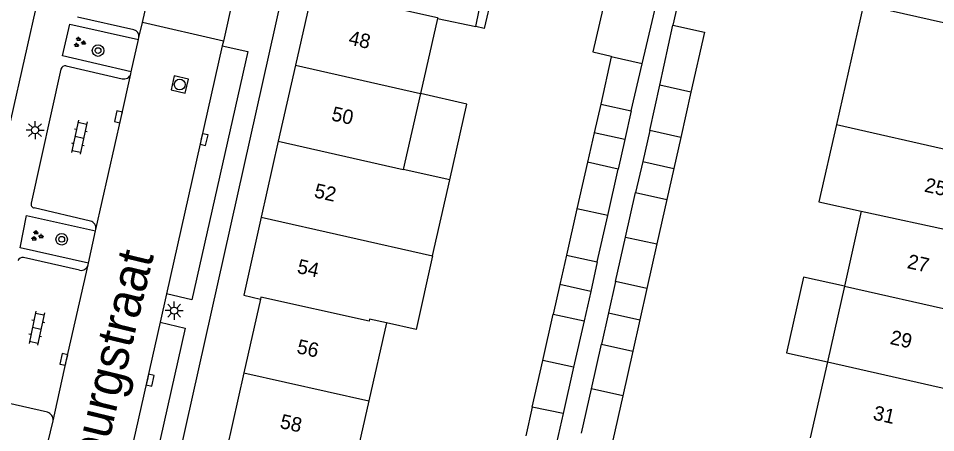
# Model space of a CAD drawing. Extents: x 128999 to 131010, y 395498 to 399007.
# Drawn here: x 129232.8 to 129296.5, y 398900.1 to 398928.9 of the extents above; entities that cross this region are included whole.
import ezdxf

# ---------------------------------------------------------------- set-up
doc = ezdxf.new("R2010")
doc.units = 0
for name, color, linetype in [('gg-afsc-muur', 7, 'Continuous'), ('gg-anno-huisnummerreeks BGT', 7, 'Continuous'), ('gg-anno-openbare ruimte label', 7, 'Continuous'), ('gg-bbg-bijgebouw', 7, 'Continuous'), ('gg-bbg-gedigitaliseerde bebouwing', 7, 'Continuous'), ('gg-bbg-hoofdgebouw', 7, 'Continuous'), ('gg-bbg-luifel en loopbrug', 7, 'Continuous'), ('gg-bbg-tussenscheiding', 7, 'Continuous'), ('gg-knt-verharding', 7, 'Continuous'), ('gg-knt-verharding nz', 7, 'Continuous'), ('gt-symb-boom', 7, 'Continuous'), ('gt-symb-groenvak', 7, 'Continuous'), ('gt-symb-klinker verharding', 7, 'Continuous'), ('gt-symb-kolk', 7, 'Continuous'), ('gt-symb-lichtmast', 7, 'Continuous'), ('gt-symb-rioolschacht', 7, 'Continuous')]:
    doc.layers.add(name, color=color, linetype=linetype)

# ---------------------------------------------------------------- blocks, each defined once
blk = doc.blocks.new('gt0-KOLK')
at = {"layer": 'gt-symb-kolk'}
blk.add_lwpolyline([(0, 0), (0.375, 0), (0.375, 0.4), (-0.375, 0.4), (-0.375, 0), (0, 0)], dxfattribs=at)
blk = doc.blocks.new('gt0-LMAST')
at = {"layer": 'gt-symb-lichtmast'}
for p, q in [((-0.182, 0.173), (-0.447, 0.438)), ((-0.005, 0.246), (-0.005, 0.621)), ((0.172, 0.173), (0.437, 0.438)), ((-0.255, -0.004), (-0.63, -0.004)), ((-0.182, -0.181), (-0.447, -0.446)), ((-0.005, -0.254), (-0.005, -0.629)), ((0.437, -0.446), (0.172, -0.181)), ((0.245, -0.004), (0.62, -0.004))]:
    blk.add_line(p, q, dxfattribs=at)
blk.add_circle((-0.005, -0.004), 0.25, dxfattribs=at)
blk = doc.blocks.new('gt0-BOOM')
at = {"layer": 'gt-symb-boom'}
for radius in [0.4, 0.2]:
    blk.add_circle((0, 0), radius, dxfattribs=at)
blk = doc.blocks.new('gt0-KL1')
at = {"layer": 'gt-symb-klinker verharding'}
for p, q in [((-1.15, 0.3), (1.15, 0.3)), ((-1, -0.3), (-1, 0.3)), ((-0.5, 0.3), (-0.5, 0.45)), ((0, -0.3), (0, 0.3)), ((0.5, 0.3), (0.5, 0.45)), ((1, -0.3), (1, 0.3)), ((-1.15, -0.3), (1.15, -0.3)), ((-0.5, -0.45), (-0.5, -0.3)), ((0.5, -0.45), (0.5, -0.3))]:
    blk.add_line(p, q, dxfattribs=at)
blk = doc.blocks.new('gt0-RS')
at = {"layer": 'gt-symb-rioolschacht'}
blk.add_lwpolyline([(-0.5, -0.5), (0.5, -0.5), (0.5, 0.5), (-0.5, 0.5)], close=True, dxfattribs=at)
blk.add_circle((0, 0), 0.375, dxfattribs=at)
blk = doc.blocks.new('gt0-GRVAK')
at = {"layer": 'gt-symb-groenvak'}
for p, q in [((-0.11, 0.189), (-0.228, 0.24)), ((-0.182, 0.153), (0.088, 0.153)), ((-0.091, 0.211), (-0.156, 0.322)), ((-0.047, 0.214), (-0.047, 0.393)), ((-0.004, 0.211), (0.061, 0.322)), ((0.015, 0.189), (0.133, 0.24)), ((0.262, -0.052), (0.197, 0.059)), ((0.305, -0.049), (0.305, 0.13)), ((0.349, -0.052), (0.414, 0.059)), ((-0.245, -0.228), (-0.363, -0.177)), ((-0.318, -0.264), (-0.047, -0.264)), ((-0.226, -0.206), (-0.291, -0.095)), ((-0.183, -0.203), (-0.183, -0.024)), ((-0.139, -0.206), (-0.074, -0.095)), ((-0.12, -0.228), (-0.002, -0.177)), ((0.243, -0.074), (0.125, -0.023)), ((0.17, -0.11), (0.441, -0.11)), ((0.368, -0.074), (0.486, -0.023))]:
    blk.add_line(p, q, dxfattribs=at)

msp = doc.modelspace()

# ---------------------------------------------------------------- linework, layer by layer
at = {"layer": 'gg-afsc-muur'}
msp.add_line((129279.182, 398932.758), (129278.23, 398928.43), dxfattribs=at)
at = {"layer": 'gg-bbg-bijgebouw'}
for p, q in [((129276.1, 398925.745), (129277.801, 398933.08)), ((129277.313, 398924.259), (129278.23, 398928.43)), ((129273.941, 398926.232), (129273.23, 398922.95)), ((129275.34, 398922.47), (129276.1, 398925.745)), ((129276.62, 398921.11), (129277.313, 398924.259)), ((129279.475, 398923.776), (129278.77, 398920.64)), ((129273.23, 398922.95), (129275.34, 398922.47)), ((129278.77, 398920.64), (129276.62, 398921.11)), ((129272.29, 398918.91), (129271.565, 398915.681)), ((129274.43, 398918.44), (129272.29, 398918.91)), ((129273.704, 398915.209), (129274.43, 398918.44)), ((129274.944, 398913.719), (129275.64, 398916.81)), ((129275.64, 398916.81), (129277.8, 398916.33)), ((129277.8, 398916.33), (129277.105, 398913.241)), ((129271.565, 398915.681), (129270.84, 398912.45)), ((129272.98, 398911.99), (129273.704, 398915.209)), ((129274.25, 398910.64), (129274.944, 398913.719)), ((129277.105, 398913.241), (129276.41, 398910.15)), ((129270.84, 398912.45), (129272.98, 398911.99)), ((129276.41, 398910.15), (129274.25, 398910.64)), ((129269.19, 398905.14), (129269.92, 398908.37)), ((129269.92, 398908.37), (129272.06, 398907.91)), ((129272.06, 398907.91), (129271.337, 398904.698)), ((129272.575, 398903.19), (129273.27, 398906.28)), ((129273.27, 398906.28), (129275.44, 398905.8)), ((129275.44, 398905.8), (129274.744, 398902.699)), ((129268.46, 398901.91), (129269.19, 398905.14)), ((129271.337, 398904.698), (129270.61, 398901.47)), ((129271.88, 398900.1), (129272.575, 398903.19)), ((129274.744, 398902.699), (129274.05, 398899.61)), ((129270.61, 398901.47), (129268.46, 398901.91))]:
    msp.add_line(p, q, dxfattribs=at)
for points in [[(129274.351, 398933.87), (129272.677, 398926.577), (129273.951, 398926.28), (129273.941, 398926.232)], [(129278.23, 398928.43), (129280.41, 398927.93), (129279.475, 398923.776)]]:
    msp.add_lwpolyline(points, dxfattribs=at)
at = {"layer": 'gg-bbg-gedigitaliseerde bebouwing'}
for p, q in [((129261.877, 398928.888), (129260.702, 398923.68)), ((129260.702, 398923.68), (129259.513, 398918.407)), ((129262.733, 398917.683), (129259.513, 398918.407)), ((129261.547, 398912.411), (129262.733, 398917.683)), ((129288.368, 398916.169), (129291.301, 398915.51)), ((129291.301, 398915.51), (129290.131, 398910.306)), ((129290.131, 398910.306), (129288.948, 398905.05)), ((129258.34, 398907.76), (129257.123, 398902.359)), ((129288.948, 398905.05), (129287.763, 398899.779)), ((129257.123, 398902.359), (129255.935, 398897.089))]:
    msp.add_line(p, q, dxfattribs=at)
msp.add_lwpolyline([(129261.547, 398912.411), (129260.397, 398907.297), (129258.34, 398907.76)], dxfattribs=at)
at = {"layer": 'gg-bbg-hoofdgebouw'}
for p, q in [((129253.206, 398930.908), (129252.021, 398925.639)), ((129291.46, 398929.857), (129289.578, 398921.528)), ((129291.46, 398929.857), (129302.351, 398927.4)), ((129261.877, 398928.888), (129264.537, 398928.331)), ((129252.021, 398925.639), (129250.835, 398920.369)), ((129289.578, 398921.528), (129288.368, 398916.169)), ((129250.835, 398920.369), (129249.65, 398915.098)), ((129249.601, 398909.41), (129248.447, 398904.286)), ((129248.447, 398904.286), (129247.262, 398899.02))]:
    msp.add_line(p, q, dxfattribs=at)
for points in [[(129264.537, 398928.331), (129265.017, 398930.622), (129265.649, 398930.478)], [(129249.65, 398915.098), (129248.431, 398909.68), (129249.601, 398909.41)]]:
    msp.add_lwpolyline(points, dxfattribs=at)
at = {"layer": 'gg-bbg-luifel en loopbrug'}
for p, q in [((129273.23, 398922.95), (129272.766, 398920.958)), ((129275.34, 398922.47), (129274.891, 398920.48)), ((129272.766, 398920.958), (129272.29, 398918.91)), ((129274.891, 398920.48), (129272.766, 398920.958)), ((129276.62, 398921.11), (129276.13, 398918.96)), ((129278.77, 398920.64), (129278.282, 398918.472)), ((129274.891, 398920.48), (129274.43, 398918.44)), ((129276.13, 398918.96), (129275.64, 398916.81)), ((129276.13, 398918.96), (129278.282, 398918.472)), ((129278.282, 398918.472), (129277.8, 398916.33)), ((129270.84, 398912.45), (129270.385, 398910.43)), ((129272.98, 398911.99), (129272.52, 398909.95)), ((129270.385, 398910.43), (129269.92, 398908.37)), ((129272.52, 398909.95), (129270.385, 398910.43)), ((129274.25, 398910.64), (129273.76, 398908.46)), ((129272.52, 398909.95), (129272.06, 398907.91)), ((129276.41, 398910.15), (129275.924, 398907.97)), ((129273.76, 398908.46), (129273.27, 398906.28)), ((129273.76, 398908.46), (129275.924, 398907.97)), ((129275.924, 398907.97), (129275.44, 398905.8)), ((129268.46, 398901.91), (129268.014, 398899.91)), ((129270.61, 398901.47), (129270.15, 398899.43))]:
    msp.add_line(p, q, dxfattribs=at)
for points in [[(129265.649, 398930.478), (129265.13, 398928.196), (129264.537, 398928.331)], [(129262.733, 398917.683), (129263.93, 398922.946), (129260.702, 398923.68)], [(129290.131, 398910.306), (129287.282, 398910.941), (129286.11, 398905.683), (129288.948, 398905.05)]]:
    msp.add_lwpolyline(points, dxfattribs=at)
at = {"layer": 'gg-bbg-tussenscheiding'}
for p, q in [((129276.1, 398925.745), (129273.941, 398926.232)), ((129252.021, 398925.639), (129260.702, 398923.68)), ((129279.475, 398923.776), (129277.313, 398924.259)), ((129289.578, 398921.528), (129300.989, 398918.93)), ((129250.835, 398920.369), (129259.513, 398918.407)), ((129273.704, 398915.209), (129271.565, 398915.681)), ((129291.301, 398915.51), (129299.803, 398913.67)), ((129249.65, 398915.098), (129261.547, 398912.411)), ((129274.944, 398913.719), (129277.105, 398913.241)), ((129290.131, 398910.306), (129298.614, 398908.395)), ((129271.337, 398904.698), (129269.19, 398905.14)), ((129288.948, 398905.05), (129297.427, 398903.133)), ((129248.447, 398904.286), (129257.123, 398902.359)), ((129274.744, 398902.699), (129272.575, 398903.19))]:
    msp.add_line(p, q, dxfattribs=at)
for points in [[(129253.206, 398930.908), (129261.891, 398928.949), (129261.877, 398928.888)], [(129258.34, 398907.76), (129257.17, 398908.02), (129257.14, 398907.89), (129249.63, 398909.54), (129249.601, 398909.41)]]:
    msp.add_lwpolyline(points, dxfattribs=at)
at = {"layer": 'gg-knt-verharding'}
for p, q in [((129218.13, 398859.27), (129236.46, 398940.43)), ((129234.742, 398857.404), (129252.531, 398936.8)), ((129248.243, 398932.756), (129247.02, 398927.317)), ((129240.797, 398928.113), (129236.893, 398928.987)), ((129247.02, 398927.317), (129241.412, 398928.609)), ((129240.623, 398925.184), (129241.129, 398927.442)), ((129241.129, 398927.442), (129241.161, 398927.578)), ((129247.02, 398927.317), (129246.948, 398926.998)), ((129235.733, 398925.379), (129233.677, 398916.076)), ((129236.11, 398925.609), (129239.997, 398924.708)), ((129240.595, 398925.057), (129240.623, 398925.184)), ((129237.797, 398914.831), (129233.896, 398915.736)), ((129238.133, 398914.151), (129238.155, 398914.253)), ((129237.65, 398911.896), (129238.133, 398914.151)), ((129237.037, 398911.409), (129233.138, 398912.31)), ((129237.628, 398911.792), (129237.65, 398911.896)), ((129243.075, 398909.784), (129242.633, 398907.821)), ((129234.808, 398901.568), (129230.893, 398902.439)), ((129234.492, 398898.036), (129235.204, 398900.969))]:
    msp.add_line(p, q, dxfattribs=at)
for points in [[(129240.623, 398925.184), (129235.862, 398926.286), (129236.366, 398928.492), (129241.129, 398927.442)], [(129246.948, 398926.998), (129248.711, 398926.595), (129244.826, 398909.371), (129243.075, 398909.784)], [(129237.65, 398911.896), (129232.905, 398912.98), (129233.363, 398915.224), (129238.133, 398914.151)], [(129242.633, 398907.821), (129244.371, 398907.404), (129238.953, 398883.289)]]:
    msp.add_lwpolyline(points, dxfattribs=at)
for centre, radius, start, end in [((129240.698, 398927.654), 0.47, 350.67904, 77.78165), ((129236.078, 398925.238), 0.373, 85.05237, 157.72066), ((129240.125, 398925.176), 0.485, 254.76411, 345.77259), ((129233.941, 398916.006), 0.273, 165.07316, 260.49944), ((129237.673, 398914.354), 0.493, 348.16315, 75.38311), ((129233.106, 398911.939), 0.373, 85.05237, 157.72066), ((129237.131, 398911.912), 0.511, 259.43951, 346.45133), ((129234.615, 398901.01), 0.59, 356.00138, 70.93615)]:
    msp.add_arc(centre, radius, start, end, dxfattribs=at)
at = {"layer": 'gg-knt-verharding nz'}
for p, q in [((129241.412, 398928.609), (129242.641, 398934.042)), ((129241.161, 398927.578), (129241.412, 398928.609)), ((129246.948, 398926.998), (129243.075, 398909.784)), ((129242.633, 398907.821), (129237.207, 398883.696))]:
    msp.add_line(p, q, dxfattribs=at)
for points in [[(129238.155, 398914.253), (129239.926, 398922.021), (129240.595, 398925.057)], [(129235.204, 398900.969), (129236.136, 398905.186), (129237.628, 398911.792)]]:
    msp.add_lwpolyline(points, dxfattribs=at)

# ---------------------------------------------------------------- block references
at = {"layer": 'gt-symb-boom'}
for p in [(129238.32, 398926.661), (129235.796, 398913.562)]:
    msp.add_blockref('gt0-BOOM', p, dxfattribs=at)
at = {"layer": 'gt-symb-groenvak'}
for p in [(129237.018, 398927.231), (129234.064, 398913.801)]:
    msp.add_blockref('gt0-GRVAK', p, dxfattribs=at)
at = {"layer": 'gt-symb-klinker verharding'}
for p, rotation in [((129237.018, 398920.649), -102.18684021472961), ((129234.063, 398907.398), -102.1868402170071)]:
    msp.add_blockref('gt0-KL1', p, dxfattribs=dict(at, rotation=rotation))
at = {"layer": 'gt-symb-kolk'}
for p, rotation in [((129239.926, 398922.021), 77.17287657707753), ((129245.483, 398920.526), -102.64685349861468), ((129236.136, 398905.186), 77.52092819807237), ((129241.743, 398903.831), -102.82712342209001)]:
    msp.add_blockref('gt0-KOLK', p, dxfattribs=dict(at, rotation=rotation))
at = {"layer": 'gt-symb-lichtmast'}
for p in [(129233.95, 398921.145), (129243.608, 398908.613)]:
    msp.add_blockref('gt0-LMAST', p, dxfattribs=at)
at = {"layer": 'gt-symb-rioolschacht', "rotation": -12.646853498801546}
msp.add_blockref('gt0-RS', (129243.991, 398924.305), dxfattribs=at)

# ---------------------------------------------------------------- texts
at = {"layer": 'gg-anno-huisnummerreeks BGT'}
for s, rotation, p in [('48', 347.4, (129255.653, 398927.095)), ('50', 347.3, (129254.466, 398921.827)), ('52', 347.4, (129253.267, 398916.487)), ('25', 347.3, (129295.63, 398916.881)), ('27', 347.3, (129294.434, 398911.574)), ('54', 347.3, (129252.084, 398911.235)), ('29', 347.3, (129293.245, 398906.305)), ('56', 347.3, (129252.062, 398905.669)), ('31', 347.3, (129292.063, 398901.063)), ('58', 347.3, (129250.893, 398900.476))]:
    msp.add_text(s, height=1, rotation=rotation, dxfattribs=at).set_placement(p)
at = {"layer": 'gg-anno-openbare ruimte label'}
msp.add_text('Doesburgstraat', height=2.5, rotation=76.4, dxfattribs=at).set_placement((129236.823, 398890.239))

doc.saveas('drawing.dxf')
